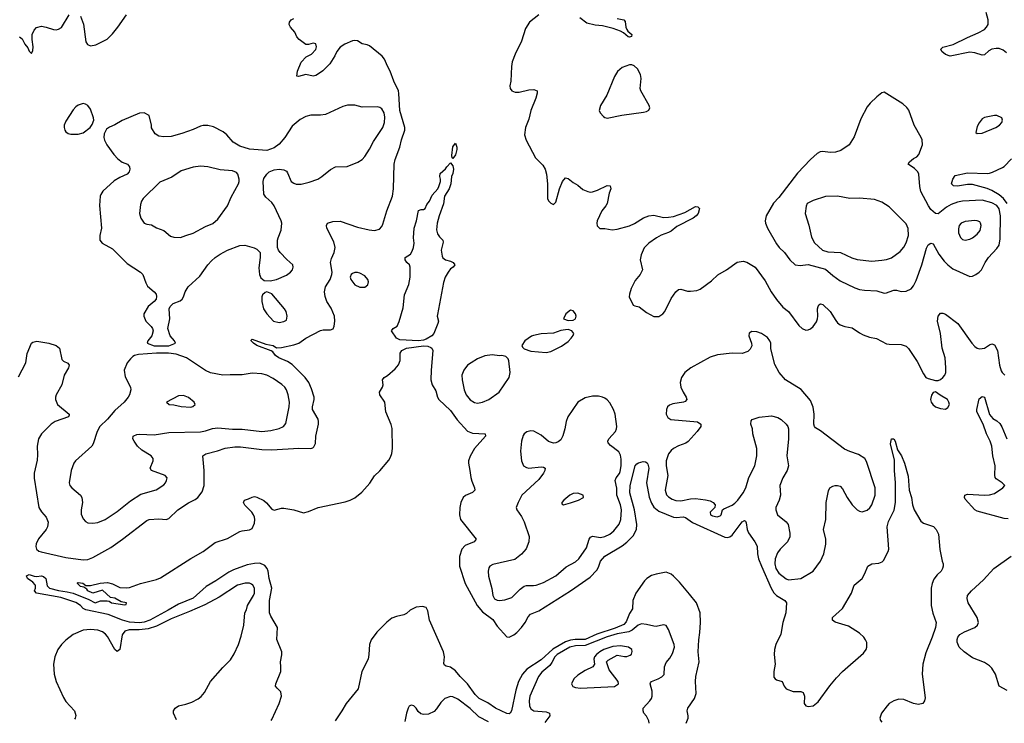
# Model space of a CAD drawing. Header units: inches. Extents: x 1473912 to 1647258, y 640388 to 773423.
# Tile 381 of 420: x 1621193 to 1629231, y 640388 to 646130. Entities that reach past the tile are written whole.
import ezdxf

# ---------------------------------------------------------------- set-up
doc = ezdxf.new("R2010")
doc.units = ezdxf.units.IN
doc.header["$MEASUREMENT"] = 0
doc.layers.add('B6624', color=7, linetype='Continuous')

msp = doc.modelspace()

# ---------------------------------------------------------------- linework, layer by layer
at = {"layer": 'B6624', "color": 5}
for points, elevation in [([(1621191.3, 645990), (1621214.4, 645974.4), (1621234.8, 645930), (1621259.8, 645899.8), (1621270, 645874), (1621290, 645854), (1621300.4, 645879.6), (1621304, 645910), (1621295.1, 645970), (1621296, 646010), (1621310, 646044.7), (1621330, 646066), (1621370, 646077.3), (1621409.4, 646070.6), (1621470, 646050.5), (1621490, 646048.2), (1621510, 646053.4), (1621533, 646067), (1621597.2, 646170)], 660), ([(1621690, 646158), (1621714, 646094), (1621733, 645950), (1621747.5, 645927.5), (1621770, 645918), (1621813.8, 645926.2), (1621907.3, 645972.7), (1621950, 646014), (1621994.5, 646070), (1622064.5, 646170)], 660), ([(1625430.2, 646169.8), (1625353.6, 646110), (1625321.3, 646058.7), (1625290, 645956), (1625238.3, 645850), (1625214.2, 645785.8), (1625207.2, 645747.2), (1625203.1, 645630), (1625193, 645590), (1625196.3, 645570), (1625210.4, 645550.4), (1625238, 645538), (1625270, 645538), (1625350, 645558.9), (1625390, 645559.6), (1625416.3, 645550), (1625417.1, 645530), (1625406.4, 645490), (1625366, 645390), (1625350, 645319), (1625321.1, 645250), (1625313.4, 645190), (1625327.9, 645147.9), (1625403.1, 645003.1), (1625463, 644943), (1625482, 644910), (1625493, 644870), (1625500.4, 644790), (1625502.8, 644670), (1625510, 644652), (1625530, 644632), (1625550, 644622), (1625570, 644642), (1625600.9, 644750), (1625623.7, 644810), (1625650, 644838.8), (1625670, 644834), (1625710, 644800.5), (1625750, 644779.3), (1625790, 644744), (1625830, 644727.3), (1625850, 644724), (1625870, 644726.8), (1625910, 644739.1), (1625990, 644776.3), (1626013.7, 644773.7), (1626019.1, 644750), (1626006.4, 644713.6), (1625988, 644630), (1625977.3, 644610), (1625944.9, 644570), (1625907.3, 644490), (1625904, 644470), (1625907.3, 644447.3), (1625930, 644426), (1625970, 644426.8), (1626030, 644416.3), (1626070, 644422), (1626170, 644448), (1626212.7, 644467.3), (1626285.8, 644514.2), (1626330, 644530.6), (1626370, 644534), (1626450, 644517.3), (1626490, 644519.1), (1626530, 644525.5), (1626622.7, 644557.3), (1626710, 644606), (1626730, 644602), (1626742, 644590), (1626731.3, 644550), (1626716, 644530), (1626691, 644510), (1626557.1, 644442.9), (1626510, 644404.7), (1626490, 644394), (1626428.3, 644371.7), (1626390.5, 644350), (1626330, 644307.6), (1626291.6, 644268.4), (1626265.5, 644210), (1626259.1, 644170), (1626277.3, 644090), (1626257.3, 644050), (1626218, 644002), (1626184.8, 643935.2), (1626170.4, 643890.4), (1626168.9, 643868.9), (1626201.4, 643801.4), (1626214.4, 643794.4), (1626250, 643787.3), (1626310, 643742), (1626368.6, 643708.6), (1626410, 643708.5), (1626442.7, 643730), (1626459.5, 643750), (1626510, 643854.8), (1626549.4, 643910), (1626570, 643927.7), (1626590.3, 643930.3), (1626644.5, 643915.5), (1626670, 643914.4), (1626720.1, 643919.9), (1626748.7, 643930), (1626841.3, 643998.7), (1626892.9, 644047.1), (1626964, 644090), (1627049.4, 644150.6), (1627099.8, 644159.8), (1627130, 644151), (1627196.3, 644110), (1627278.7, 643998.7), (1627328, 643910), (1627370, 643846), (1627423.8, 643783.8), (1627470, 643747.7), (1627553.9, 643633.9), (1627580.7, 643610), (1627610, 643597.6), (1627630, 643598.4), (1627650, 643606.4), (1627670, 643625.5), (1627696.4, 643663.6), (1627706.4, 643690), (1627709.8, 643710), (1627706.9, 643770), (1627711.5, 643788.5), (1627718, 643802), (1627729.5, 643810.5), (1627750, 643805.5), (1627810, 643748.4), (1627854.8, 643674.8), (1627870, 643655.5), (1627890, 643640.5), (1627930, 643625.5), (1627990, 643616.4), (1628050, 643574.6), (1628079.4, 643559.4), (1628130, 643538), (1628187.2, 643527.2), (1628270, 643486), (1628290, 643481.6), (1628390, 643480.5), (1628430, 643464.9), (1628450, 643446.8), (1628519.9, 643339.9), (1628570, 643241), (1628590, 643211), (1628610, 643200.7), (1628670, 643186), (1628690, 643186.8), (1628710, 643194.8), (1628730, 643210.7), (1628746.6, 643230), (1628753, 643250), (1628754, 643290), (1628746.9, 643370), (1628723.5, 643450), (1628708.7, 643570), (1628686.6, 643670), (1628689.8, 643710.2), (1628710, 643734.9), (1628730, 643734), (1628750, 643726), (1628850.2, 643650.2), (1628966.7, 643490), (1628990, 643463.6), (1629010, 643449.1), (1629030, 643443.2), (1629070, 643448.9), (1629110, 643477.6), (1629130, 643484.9), (1629150, 643475.8), (1629176.2, 643430), (1629191.6, 643311.6), (1629205.3, 643265.3), (1629213.4, 643250), (1629236, 643230)], 640), ([(1629250, 645859.1), (1629221.7, 645881.7), (1629190, 645895.2), (1629163.3, 645896.7), (1629129.5, 645890.5), (1629104.1, 645875.9), (1629070, 645843), (1629050, 645839.7), (1628990, 645861.2), (1628950, 645864.8), (1628790, 645833.6), (1628750, 645846), (1628721.2, 645870), (1628712.7, 645890), (1628730, 645907.3), (1628812.5, 645927.5), (1628930, 645986), (1629017.8, 646022.2), (1629068.3, 646051.7), (1629086.8, 646070), (1629098.3, 646090), (1629100.2, 646130), (1629083, 646190)], 640), ([(1621184.2, 643215.8), (1621242.9, 643330), (1621253.8, 643406.2), (1621289.4, 643490), (1621300.5, 643499.5), (1621333, 643507), (1621430, 643490.9), (1621490.4, 643470), (1621518.4, 643450), (1621538.4, 643358.4), (1621550, 643342.8), (1621586.8, 643326.8), (1621596, 643310), (1621590.8, 643290), (1621557.3, 643230), (1621537.3, 643150), (1621490.7, 643070), (1621484, 643050), (1621484, 643030), (1621501, 642990), (1621597.3, 642910), (1621596.8, 642903.2), (1621591.3, 642890), (1621482.8, 642850), (1621450.7, 642830), (1621370.7, 642750), (1621346, 642710), (1621334.9, 642650), (1621338.9, 642578.9), (1621336, 642536), (1621311.2, 642430), (1621310.2, 642389.8), (1621350.3, 642150.3), (1621370, 642114.8), (1621410.5, 642070), (1621426, 642030), (1621419.5, 641990), (1621410.3, 641970), (1621346.6, 641893.4), (1621327.5, 641852.5), (1621324.4, 641830), (1621330, 641808.5), (1621350, 641793.1), (1621367.7, 641787.7), (1621570, 641742.3), (1621710, 641722.6), (1621750, 641725), (1621790, 641740.2), (1621936.7, 641823.3), (1622031.2, 641890), (1622230, 642044.2), (1622250, 642050.3), (1622330, 642057.3), (1622390, 642050.4), (1622410, 642058.4), (1622483, 642130), (1622570, 642188), (1622625.1, 642214.9), (1622648.2, 642231.8), (1622682.5, 642277.5), (1622700.3, 642330), (1622699.2, 642450), (1622689.2, 642570), (1622711.6, 642588.4), (1622807.9, 642612.1), (1622870, 642632.9), (1622950, 642644.4), (1622995.2, 642644.8), (1623170, 642623.5), (1623250, 642620.2), (1623472.6, 642632.6), (1623569.4, 642630.6), (1623585.2, 642634.8), (1623595.5, 642644.5), (1623607.5, 642672.5), (1623611.4, 642731.4), (1623631.6, 642830), (1623631.6, 642850), (1623629.5, 642870), (1623584.2, 642950), (1623582.6, 642970), (1623598.3, 643030), (1623595.8, 643050), (1623576.3, 643116.3), (1623554.3, 643170), (1623523.5, 643210), (1623417, 643317), (1623380, 643340), (1623309.7, 643370), (1623281.6, 643390), (1623258.9, 643418.9), (1623246.7, 643426.7), (1623129.2, 643470), (1623101.2, 643490), (1623084, 643510), (1623084, 643516), (1623090, 643522), (1623202.2, 643482.2), (1623262.8, 643470), (1623290, 643452.7), (1623330, 643455.8), (1623430, 643475.6), (1623470.6, 643489.4), (1623530, 643530.3), (1623650, 643594), (1623670, 643598.4), (1623730, 643599.1), (1623751.8, 643608.2), (1623760.9, 643630), (1623766.3, 643670), (1623761.7, 643710), (1623734.8, 643774.8), (1623701.3, 643830), (1623687.3, 643870), (1623680.9, 643910), (1623689.4, 643950), (1623726.6, 644010), (1623740.9, 644050), (1623742.7, 644070), (1623729.4, 644150), (1623737.5, 644182.5), (1623761.2, 644230), (1623769.3, 644270), (1623756.6, 644316.6), (1623700.9, 644430), (1623697.2, 644450), (1623705.2, 644470), (1623750, 644484.4), (1623810, 644484.9), (1623950, 644436.1), (1624045.8, 644414.2), (1624090, 644408.8), (1624130, 644419.5), (1624150, 644443), (1624158.3, 644461.7), (1624189.8, 644570), (1624236.1, 644690), (1624245.3, 644750), (1624249.8, 644950.2), (1624259.3, 644990), (1624297.6, 645090), (1624310.9, 645149.1), (1624337, 645230), (1624336.2, 645250), (1624296.2, 645390), (1624289.2, 645529.2), (1624284.1, 645550), (1624246.8, 645630), (1624218.7, 645710), (1624195.3, 645750), (1624170, 645807.8), (1624152.6, 645832.6), (1624050, 645916), (1624030, 645926), (1623990, 645932.8), (1623950, 645956.9), (1623930, 645961.1), (1623910, 645957.4), (1623847.3, 645930), (1623810, 645905.6), (1623781.7, 645870), (1623765.4, 645834.6), (1623723.8, 645770), (1623666.4, 645713.6), (1623632.7, 645687.3), (1623610, 645674.7), (1623590, 645669.7), (1623530, 645684.4), (1623470, 645666.3), (1623455.3, 645670), (1623461.6, 645710), (1623490, 645784.7), (1623532.7, 645827.3), (1623575.3, 645850), (1623610, 645886), (1623616, 645910), (1623610, 645933.2), (1623590, 645939), (1623551.1, 645928.9), (1623530, 645928.7), (1623475.3, 645970), (1623455.3, 645990), (1623439, 646030), (1623404, 646070), (1623394, 646090), (1623395.3, 646110), (1623408, 646130), (1623430, 646141)], 640), ([(1626070, 646140.5), (1626124.7, 646130), (1626135.2, 646115.2), (1626142.4, 646070), (1626150.5, 646050), (1626158, 646038), (1626190.6, 646010), (1626187.1, 645992.9), (1626172.4, 645987.6), (1626161.2, 645990), (1626123.3, 646023.3), (1626097.4, 646037.4), (1626037.8, 646057.8), (1625950, 646079.1), (1625890, 646085.1), (1625823.3, 646103.3), (1625765.2, 646145.2)], 640), ([(1629254.9, 644630), (1629223.8, 644670), (1629190, 644699.7), (1629130, 644736.6), (1629090, 644752.6), (1628970, 644784.9), (1628930, 644784.5), (1628850, 644770.8), (1628815.3, 644775.3), (1628800.4, 644790), (1628810, 644828), (1628830, 644858.9), (1628930, 644879.7), (1629090, 644873.8), (1629110, 644876.6), (1629135.3, 644884.7), (1629215.3, 644924.7), (1629230, 644933.6), (1629290, 644994.9)], 640), ([(1623245.1, 640411.1), (1623250, 640418), (1623311.8, 640550), (1623329.3, 640610), (1623325.2, 640645.2), (1623293.6, 640673.6), (1623282, 640690), (1623284, 640710), (1623323.7, 640810), (1623326, 640850), (1623321.2, 640890), (1623332.1, 640947.9), (1623332, 640970), (1623292.1, 641072.1), (1623297.1, 641170), (1623242.8, 641262.8), (1623232.8, 641290), (1623231.9, 641390), (1623251.3, 641490), (1623230.7, 641570), (1623220.8, 641630), (1623212.1, 641652.1), (1623195, 641675), (1623153.6, 641693.6), (1623110, 641692.7), (1623050, 641681.4), (1622938.7, 641641.3), (1622899.4, 641620.6), (1622795.5, 641550), (1622716.4, 641503.6), (1622610, 641408.2), (1622490, 641360.2), (1622406.2, 641310), (1622254.5, 641230), (1622210, 641214.3), (1622170, 641208.5), (1622090, 641213.2), (1622032.8, 641230), (1621915.9, 641275.9), (1621733, 641313), (1621710, 641326), (1621689, 641350), (1621650, 641374), (1621530, 641414.7), (1621329.2, 641450), (1621314.5, 641470), (1621321.6, 641490), (1621322.4, 641510), (1621318, 641518), (1621299.2, 641539.2), (1621257, 641570), (1621248.2, 641591.8), (1621270, 641603), (1621312.1, 641587.9), (1621330, 641585.5), (1621370, 641590.8), (1621387.3, 641587.3), (1621406, 641570), (1621417.3, 641510), (1621436, 641490), (1621510, 641470.4), (1621581.7, 641461.7), (1621630.3, 641450.3), (1621758.3, 641398.3), (1621810, 641370.8), (1621853.8, 641386.2), (1621907.9, 641387.9), (1621923.5, 641383.5), (1621942, 641370), (1622050, 641354), (1622062, 641358), (1622066, 641370), (1622020.4, 641380.4), (1621970, 641408.7), (1621934.6, 641414.6), (1621870, 641474), (1621790, 641449.2), (1621748.7, 641470), (1621742, 641482), (1621718, 641498), (1621690, 641505.2), (1621665.2, 641530), (1621666, 641534), (1621670, 641538), (1621709.5, 641530.5), (1621733.7, 641513.7), (1621770, 641512.7), (1621850.3, 641530.3), (1621910, 641536.5), (1621950, 641525.5), (1622010, 641496.3), (1622066.8, 641493.2), (1622090, 641496.3), (1622178, 641530), (1622310, 641560.3), (1622343.8, 641576.2), (1622590, 641734), (1622689.8, 641790.2), (1622790, 641863), (1622890, 641896), (1622990, 641952.4), (1623010, 641959.3), (1623070, 641967.7), (1623090, 641978.8), (1623110, 642022), (1623113.3, 642050), (1623109.6, 642070), (1623102, 642090), (1623087, 642110), (1623030, 642169.4), (1623019.3, 642190), (1623028, 642210), (1623060.9, 642219.1), (1623090, 642234.8), (1623110, 642238.8), (1623130, 642234), (1623185.8, 642205.8), (1623208, 642188), (1623250, 642136), (1623270, 642126.8), (1623330, 642142.8), (1623350, 642142.8), (1623430, 642130.6), (1623510, 642104.4), (1623550, 642115.5), (1623629.6, 642150.4), (1623850, 642196.3), (1623890, 642207.7), (1623930, 642227.7), (1623986.3, 642273.7), (1624051.3, 642348.7), (1624090, 642407.3), (1624132.2, 642447.8), (1624205.3, 642534.7), (1624220.8, 642559.2), (1624232.2, 642590), (1624236.8, 642630), (1624233.6, 642793.6), (1624225.6, 642825.6), (1624181.2, 642930), (1624174, 643010), (1624133.2, 643070), (1624129.2, 643090), (1624155.3, 643130), (1624159, 643150), (1624154, 643190), (1624169, 643210), (1624194.7, 643225.3), (1624258.4, 643281.6), (1624285.8, 643314.2), (1624299.7, 643350), (1624299.1, 643410), (1624311.3, 643430), (1624350, 643448.4), (1624489.5, 643469.5), (1624524.9, 643464.9), (1624550, 643455.6), (1624557.3, 643450), (1624565, 643430), (1624551.3, 643270), (1624549.1, 643190), (1624560.3, 643150), (1624590, 643100.7), (1624602.8, 643050), (1624614.3, 643030), (1624710, 642939.7), (1624765.3, 642865.3), (1624850, 642773.4), (1624890, 642756.5), (1624992, 642750), (1624996, 642730), (1624905.5, 642630), (1624871.4, 642568.6), (1624857, 642530), (1624856, 642510), (1624869, 642450), (1624874.9, 642394.9), (1624883.2, 642363.2), (1624906, 642310), (1624907.7, 642290), (1624888.6, 642271.4), (1624831.7, 642248.3), (1624812.7, 642230), (1624795.3, 642190), (1624785.3, 642150), (1624782.6, 642090), (1624790.4, 642050.4), (1624920.7, 641890), (1624902.8, 641870), (1624830, 641838.5), (1624801.8, 641810), (1624783.8, 641750), (1624782.5, 641670), (1624830.1, 641530), (1624928.5, 641350), (1624970, 641297.8), (1625054.8, 641234.8), (1625090, 641179.8), (1625170, 641092.2), (1625190, 641090.2), (1625227.2, 641110), (1625252.7, 641130), (1625290, 641170.2), (1625318.5, 641210), (1625343.1, 641256.9), (1625362.6, 641277.4), (1625430, 641305), (1625689.9, 641470.1), (1625850, 641581.7), (1625903.2, 641636.8), (1625917.7, 641662.3), (1625935.3, 641710), (1625968.8, 641751.2), (1626110, 641835.1), (1626150, 641866.7), (1626200.8, 641919.2), (1626227.7, 641970), (1626230.3, 642010), (1626211.8, 642130), (1626173.7, 642270), (1626177.5, 642330), (1626217, 642490), (1626230, 642505.5), (1626245.7, 642514.3), (1626283.6, 642523.6), (1626302.3, 642522.3), (1626314.6, 642514.6), (1626321.6, 642501.6), (1626328.6, 642470), (1626309.6, 642350), (1626332.6, 642232.6), (1626350, 642184), (1626370, 642151.3), (1626410, 642118.7), (1626530, 642070.6), (1626552.4, 642067.6), (1626610, 642073.3), (1626627.8, 642067.8), (1626686.3, 642026.3), (1626950, 641908.1), (1626970, 641905.3), (1626990, 641909.5), (1627010, 641922.2), (1627090, 642031.5), (1627110, 642043), (1627117.4, 642037.4), (1627124.4, 642024.4), (1627131.9, 641970), (1627142, 641942), (1627195.3, 641870), (1627212.4, 641832.4), (1627216.5, 641770), (1627225.2, 641730), (1627247.5, 641670), (1627327.6, 641490), (1627350, 641453.8), (1627370, 641431.8), (1627438.3, 641390), (1627453.4, 641370), (1627447, 641290), (1627423.6, 641210), (1627405.8, 641114.2), (1627365.4, 641030), (1627355.1, 640990), (1627352.6, 640950), (1627359.7, 640870), (1627348.7, 640810), (1627350, 640765.5), (1627358.9, 640750), (1627370, 640741.8), (1627416.4, 640730), (1627433.1, 640690), (1627450.2, 640670.2), (1627508.2, 640648.2), (1627570, 640648.7), (1627590, 640639.1), (1627598.9, 640610), (1627597.1, 640550), (1627610, 640530.7), (1627630, 640523.8), (1627670, 640530.5), (1627710, 640563), (1627806.2, 640693.8), (1627860.4, 640759.6), (1627910, 640810.3), (1628080.2, 640959.8), (1628103.1, 640990), (1628109.7, 641010), (1628108.3, 641048.3), (1628098.7, 641070), (1628085.1, 641090), (1628050, 641123.6), (1627960.1, 641180.1), (1627850, 641214), (1627829, 641230), (1627829, 641250), (1627910, 641326), (1627982.7, 641450), (1628005.4, 641514.6), (1628069.2, 641570), (1628092.7, 641610), (1628117.2, 641670), (1628149.6, 641690.4), (1628206, 641694), (1628233.6, 641706.4), (1628243.3, 641716.7), (1628282, 641790), (1628287.3, 641810), (1628273.2, 641990), (1628286, 642034), (1628333, 642127), (1628342.9, 642190), (1628343.7, 642350), (1628334, 642450), (1628334.7, 642534.7), (1628302.6, 642670), (1628310, 642710.8), (1628330, 642710.5), (1628340.4, 642690), (1628358.9, 642618.9), (1628392, 642570), (1628417, 642510), (1628445.3, 642405.3), (1628454.4, 642290), (1628473.4, 642230), (1628481.7, 642170), (1628494.3, 642130), (1628550, 642037.1), (1628570, 642022.4), (1628652.7, 641992.7), (1628674, 641970), (1628692.3, 641932.3), (1628705.5, 641805.5), (1628722.8, 641710), (1628731, 641690), (1628731, 641670), (1628726.8, 641650), (1628714.8, 641630), (1628681.7, 641598.3), (1628656.5, 641563.5), (1628643.1, 641530), (1628634.3, 641490), (1628633.4, 641350), (1628646.4, 641286.4), (1628675.5, 641210), (1628670.4, 641169.6), (1628643.1, 641090), (1628590, 640963.7), (1628564.6, 640870), (1628560.2, 640790), (1628584.4, 640595.6), (1628580.5, 640570), (1628566, 640550), (1628530, 640542), (1628490, 640548.2), (1628410, 640582.6), (1628370, 640584.7), (1628329, 640571), (1628291.9, 640548.1), (1628273.4, 640530), (1628228.2, 640470), (1628213.4, 640430), (1628219.1, 640410), (1628231.7, 640396.2)], 620), ([(1629263, 642057), (1629230, 642058.4), (1629010, 642118), (1628989.3, 642130), (1628910, 642218), (1628906, 642230), (1628909.3, 642250), (1628930, 642257.3), (1629070.3, 642250.3), (1629110, 642253.4), (1629150, 642264.2), (1629219, 642310), (1629234, 642330), (1629214, 642350), (1629163.6, 642383.6), (1629155.1, 642395.1), (1629152.3, 642412.3), (1629156.3, 642490), (1629137.6, 642570), (1629129.2, 642650), (1629115.2, 642690), (1629085, 642750), (1629059.3, 642830), (1629007.4, 642930), (1629005.7, 642950), (1629024.5, 643035.5), (1629050, 643056), (1629070, 643050.8), (1629109.1, 642909.1), (1629135.9, 642875.9), (1629170, 642856.5), (1629194.4, 642834.4), (1629210, 642808.5), (1629250.2, 642710)], 620), ([(1629255.3, 640655.3), (1629189.7, 640690), (1629157.8, 640790), (1629130, 640837.7), (1629110, 640856.8), (1629070, 640882.7), (1628970, 640922.6), (1628904.2, 640970), (1628863, 641010), (1628846.6, 641050), (1628846.9, 641073.1), (1628851.8, 641090), (1628868.6, 641111.4), (1628906.3, 641133.7), (1628989.8, 641170.2), (1629010.8, 641189.2), (1629018.9, 641210), (1629009.7, 641250), (1628935.6, 641370), (1628927.7, 641407.7), (1628931.6, 641430), (1628962.4, 641470), (1629060.6, 641559.4), (1629146, 641650), (1629288, 641752)], 620), ([(1626632.9, 640387.8), (1626649.8, 640430), (1626651.2, 640450), (1626641.6, 640490), (1626647.8, 640510), (1626702.4, 640590), (1626715.9, 640630), (1626710.4, 640730), (1626713.5, 640770), (1626738.5, 640890), (1626732.5, 640970), (1626736.2, 641070), (1626745.6, 641130), (1626750.9, 641210), (1626747.4, 641290), (1626717.4, 641370), (1626662.2, 641442.2), (1626580, 641540), (1626531.1, 641590), (1626510, 641606.2), (1626470, 641620.4), (1626390, 641606.2), (1626350, 641594.3), (1626312.3, 641570), (1626294.4, 641550), (1626221.8, 641450), (1626199, 641390), (1626196.7, 641323.3), (1626170, 641285.3), (1626144, 641216), (1626124.6, 641195.4), (1626054.5, 641165.5), (1625903.8, 641116.2), (1625810, 641071.1), (1625727.4, 641072.6), (1625690, 641066.2), (1625648.6, 641051.4), (1625546.3, 640993.7), (1625450, 640905.4), (1625334, 640830), (1625298.5, 640790), (1625264.6, 640730), (1625242.2, 640657.8), (1625207.8, 640490), (1625197.6, 640470), (1625190, 640465.1), (1625170, 640467), (1625077.4, 640510), (1625014.6, 640554.6), (1624943.1, 640590), (1624910, 640622), (1624848.7, 640708.7), (1624787.5, 640770), (1624750, 640816.4), (1624710, 640846.6), (1624673.4, 640853.4), (1624661.1, 640861.1), (1624655.9, 640875.9), (1624660.3, 640930), (1624651.7, 640970), (1624539.3, 641230), (1624524.4, 641304.4), (1624510, 641333.3), (1624482, 641342), (1624430, 641334.6), (1624380.4, 641310), (1624350, 641283.6), (1624327.9, 641272.1), (1624270, 641259.1), (1624230, 641244.7), (1624190, 641214.1), (1624108.9, 641131.1), (1624061.8, 641070), (1624047.7, 641030), (1624044.3, 640950), (1624037.8, 640910), (1623986.5, 640810), (1623956.3, 640670), (1623857.4, 640550), (1623823.1, 640490), (1623767.7, 640407.5)], 620), ([(1622473.6, 640416.4), (1622449.6, 640470), (1622449.5, 640490), (1622460.9, 640510), (1622490, 640531.7), (1622550, 640544.6), (1622598.5, 640561.5), (1622650, 640586.5), (1622674.5, 640605.5), (1622700.7, 640639.3), (1622750, 640728.2), (1622850, 640843.7), (1622913, 640907), (1622944.5, 640955.5), (1622980.3, 641030), (1623002, 641098), (1623021.5, 641190), (1623029.7, 641290.3), (1623044.8, 641315.2), (1623052.3, 641350), (1623102.6, 641430), (1623109.7, 641450), (1623109.7, 641490), (1623095, 641515), (1623084.4, 641524.4), (1623070, 641531.2), (1623032.7, 641532.7), (1622970, 641514.7), (1622822.1, 641417.9), (1622704.4, 641355.6), (1622580.3, 641299.7), (1622430, 641239.9), (1622310, 641179.4), (1622240.9, 641159.1), (1622168.7, 641151.3), (1622086.8, 641150), (1622050, 641139.1), (1622029, 641110), (1622010.9, 640989.1), (1621990, 640974.3), (1621970, 640989.7), (1621910, 641095.1), (1621894.5, 641114.5), (1621870, 641133.8), (1621830, 641147.9), (1621770, 641154.6), (1621710, 641148), (1621630, 641113.5), (1621570, 641066.8), (1621533.2, 641030), (1621504.1, 640990), (1621479.8, 640930), (1621468.8, 640870), (1621475, 640790), (1621490, 640728.7), (1621550, 640597.6), (1621570, 640566.4), (1621639.1, 640490), (1621650.5, 640450.5), (1621646, 640430), (1621641.5, 640422.2)], 640), ([(1626332.5, 640389.8), (1626330, 640409), (1626310, 640446), (1626289.3, 640470), (1626282.7, 640490), (1626283.7, 640510), (1626336, 640570), (1626349.8, 640590), (1626356.5, 640610), (1626356, 640650), (1626339.1, 640710), (1626341.8, 640718.2), (1626349.8, 640730.2), (1626405.2, 640750), (1626434.3, 640765.7), (1626454.2, 640785.8), (1626456.2, 640850), (1626470, 640882.8), (1626499.8, 640920.2), (1626522.2, 640957.8), (1626537.2, 641010), (1626535.6, 641030), (1626490, 641152.7), (1626470, 641187), (1626450, 641191.5), (1626390, 641178.9), (1626370, 641179.8), (1626310, 641194.9), (1626270, 641198.5), (1626240.9, 641190), (1626192.6, 641147.4), (1626165.5, 641134.5), (1626070, 641117), (1625990, 641094.4), (1625810, 641023.2), (1625730, 641020.1), (1625684.7, 641010), (1625581.9, 640950), (1625562.6, 640930), (1625537.1, 640882.9), (1625519.6, 640860.4), (1625455.3, 640804.7), (1625429.2, 640770), (1625358.8, 640610), (1625352, 640570), (1625353.6, 640530), (1625365.2, 640505.2), (1625390, 640490.3), (1625490, 640480.3), (1625517.3, 640470), (1625520.4, 640450), (1625480.6, 640395.7)], 640), ([(1625019.4, 640398.9), (1624941.8, 640441.8), (1624870, 640508.8), (1624770, 640584.7), (1624730, 640603.5), (1624710, 640606), (1624663.7, 640590), (1624630, 640556.9), (1624594.8, 640505.2), (1624575.3, 640484.7), (1624530, 640462.2), (1624490, 640459.2), (1624466.4, 640466.4), (1624445.4, 640485.4), (1624430, 640512.3), (1624410, 640529.3), (1624390, 640536), (1624373.2, 640526.8), (1624363, 640510), (1624350.4, 640469.6), (1624336.5, 640403.6)], 640)]:
    msp.add_lwpolyline(points, dxfattribs=dict(at, elevation=elevation))
for points, elevation in [([(1626170, 645763), (1626110, 645741.6), (1626073, 645707), (1626050, 645666), (1625985.7, 645514.3), (1625934.8, 645430), (1625924.7, 645390), (1625931.1, 645371.1), (1625959.6, 645339.6), (1625971.1, 645331.1), (1625990, 645326.8), (1626108.3, 645351.7), (1626284.8, 645375.2), (1626310, 645380.7), (1626330, 645392), (1626337.2, 645410), (1626332.3, 645430), (1626262.9, 645550), (1626258.7, 645570), (1626267.1, 645650), (1626261.8, 645681.8), (1626236.3, 645730), (1626210, 645754), (1626190, 645762)], 660), ([(1628250, 645539), (1628230, 645533.2), (1628190, 645500.9), (1628135.5, 645450), (1628110, 645418), (1628058.3, 645321.7), (1628006.2, 645173.8), (1627964, 645110), (1627895.9, 645064.1), (1627852, 645050), (1627810, 645046.6), (1627750, 645054.7), (1627727.8, 645052.2), (1627702.7, 645037.3), (1627650, 644989.7), (1627542.9, 644877.1), (1627390, 644680.2), (1627347, 644633), (1627286.7, 644530), (1627279.2, 644490), (1627282.4, 644470), (1627298.5, 644430), (1627370, 644300.4), (1627391.9, 644271.9), (1627435.3, 644230), (1627480.3, 644170), (1627524.4, 644130), (1627563.6, 644123.6), (1627630, 644133.4), (1627770, 644094.3), (1627830, 644042.2), (1627890, 643998.6), (1628010, 643942.8), (1628049.2, 643929.2), (1628090, 643922.3), (1628190, 643917.4), (1628250, 643899.5), (1628270, 643900.4), (1628290, 643908.4), (1628330, 643922), (1628350, 643923.1), (1628390, 643912.4), (1628430, 643914), (1628470, 643934.9), (1628490, 643959.3), (1628510, 644002), (1628557.1, 644130), (1628594.3, 644265.7), (1628610, 644293.4), (1628630, 644307.7), (1628650, 644300.7), (1628697.6, 644217.6), (1628740, 644160), (1628770, 644128.5), (1628810, 644097.6), (1628950, 644034.9), (1628970, 644036.4), (1628998, 644050), (1629026.6, 644070), (1629045.1, 644090), (1629074.3, 644150), (1629101, 644190), (1629170, 644261.8), (1629187.5, 644290), (1629196.9, 644343.1), (1629199.7, 644530), (1629190, 644586.6), (1629170, 644614.4), (1629130, 644636.5), (1629050, 644658.4), (1628890, 644648.5), (1628850, 644641.3), (1628798, 644622), (1628758.7, 644601.3), (1628690, 644545.6), (1628670, 644547.6), (1628630, 644582.4), (1628610.7, 644610.7), (1628548.9, 644728.9), (1628540.4, 644770), (1628534.2, 644870), (1628526, 644890), (1628497.3, 644917.3), (1628447, 644950), (1628456.2, 644970), (1628490, 644996.4), (1628516, 645010), (1628534, 645030), (1628561.8, 645110), (1628559.8, 645150), (1628552.9, 645170), (1628495.3, 645270), (1628450.7, 645390.7), (1628434.9, 645414.9), (1628403.3, 645443.3)], 660), ([(1621710, 645445.2), (1621670, 645432.3), (1621650, 645418), (1621630, 645395.1), (1621570, 645302.7), (1621557, 645270), (1621555.8, 645250), (1621560.4, 645230), (1621570, 645216.3), (1621590, 645202.4), (1621610, 645196.4), (1621670, 645196.3), (1621710, 645207.3), (1621769.5, 645250.5), (1621786, 645274), (1621797.2, 645310), (1621796, 645330), (1621770, 645399), (1621749.5, 645429.5), (1621730, 645441.2)], 660), ([(1623870, 645433.3), (1623830, 645421.7), (1623690, 645357.8), (1623650, 645351.8), (1623570, 645350.8), (1623530, 645341.1), (1623483.7, 645316.3), (1623417.6, 645262.4), (1623358.3, 645170), (1623310, 645115.4), (1623270, 645085.1), (1623210, 645064), (1623070, 645072.8), (1622990, 645098.9), (1622935.1, 645130), (1622883.7, 645190), (1622854.9, 645214.9), (1622775.8, 645255.8), (1622730, 645266.6), (1622692, 645268), (1622670, 645262.4), (1622610, 645235.6), (1622517.2, 645202.8), (1622430, 645178.4), (1622370, 645174.5), (1622330, 645179.5), (1622298, 645198), (1622270, 645248), (1622269, 645270), (1622248.9, 645348.9), (1622210, 645369), (1622170, 645368.7), (1622030, 645307), (1621970, 645272.3), (1621925.8, 645254.2), (1621902.5, 645237.5), (1621882, 645198), (1621880.7, 645170), (1621886.2, 645146.2), (1621904, 645110), (1621960.7, 645030), (1621994.2, 644994.2), (1622028.8, 644968.8), (1622074, 644950), (1622090.5, 644930), (1622093, 644910), (1622087.7, 644890), (1622070.7, 644870), (1622010, 644843.6), (1621963.8, 644816.2), (1621870.6, 644730), (1621855.6, 644704.4), (1621850.4, 644689.6), (1621845.1, 644614.9), (1621860.3, 644430), (1621848.5, 644368.5), (1621848.4, 644330), (1621867.5, 644307.5), (1621950, 644261.6), (1622070, 644141.3), (1622178.8, 644070), (1622197.3, 644050), (1622222.3, 643982.3), (1622236.7, 643956.7), (1622290.7, 643910), (1622307.3, 643890), (1622310.7, 643870), (1622307.3, 643850), (1622291, 643830), (1622242.8, 643790), (1622207.3, 643730), (1622207.7, 643710), (1622224, 643670), (1622266.6, 643626.6), (1622277.3, 643610), (1622283, 643590), (1622272.7, 643550), (1622238, 643510), (1622233.4, 643490), (1622290, 643468.2), (1622410, 643469.3), (1622463.7, 643490), (1622456.2, 643510), (1622420.7, 643550), (1622402, 643610), (1622418, 643690), (1622413.2, 643770), (1622421.2, 643790), (1622446.8, 643813.2), (1622503.2, 643836.8), (1622519, 643850), (1622531.6, 643868.4), (1622542.9, 643910), (1622567.3, 643950), (1622664, 644036), (1622730, 644130.7), (1622758, 644162), (1622789.3, 644190), (1622830, 644217.1), (1622890, 644248.4), (1622990, 644288.2), (1623030, 644290.4), (1623108.2, 644268.2), (1623130, 644257.3), (1623154.8, 644230), (1623156.8, 644216.8), (1623157.3, 644190), (1623145.2, 644105.2), (1623150.5, 644050.5), (1623162.5, 644022.5), (1623190, 644001), (1623238, 643998), (1623290, 644010.3), (1623370, 644045.5), (1623403, 644070), (1623419.1, 644090), (1623425.7, 644110), (1623422, 644130), (1623373.2, 644173.2), (1623319.6, 644230), (1623304.5, 644250), (1623298.4, 644270), (1623298.7, 644330), (1623302.4, 644350), (1623328.7, 644411.3), (1623333.3, 644470), (1623328.4, 644490), (1623270.8, 644610.8), (1623250, 644638.4), (1623201.4, 644681.4), (1623186.9, 644706.9), (1623180.6, 644810), (1623186.6, 644833.4), (1623210, 644868.9), (1623230, 644887.6), (1623270, 644906), (1623310, 644911.5), (1623350, 644904.2), (1623370, 644894.4), (1623380.5, 644880.5), (1623410.3, 644810), (1623430, 644795.3), (1623449.3, 644789.3), (1623490.7, 644789.3), (1623556.8, 644803.2), (1623626.6, 644830), (1623658.4, 644850), (1623730, 644908.4), (1623770, 644930.5), (1623867.2, 644932.8), (1623953.4, 644966.6), (1623989.2, 644990), (1624010, 645014.8), (1624050, 645074), (1624082.6, 645137.4), (1624157.4, 645250), (1624170, 645290.8), (1624174.6, 645334.6), (1624169.7, 645370), (1624150, 645402.9), (1624133.4, 645413.4), (1624110, 645419.7), (1623990, 645417.4), (1623930, 645431.8)], 660), ([(1629170, 645349.2), (1629150, 645349.2), (1629070, 645333.2), (1629050, 645322), (1629026, 645290), (1629010, 645258), (1628998, 645210), (1629010, 645201), (1629050, 645204), (1629161.2, 645250), (1629192.3, 645270), (1629210, 645292), (1629215.1, 645310), (1629209.3, 645329.3)], 660), ([(1624730, 644998), (1624724, 645004), (1624721.2, 645021.2), (1624730, 645094), (1624750, 645122), (1624761, 645090), (1624760.7, 645070), (1624750, 645028.7)], 620), ([(1624450, 643510.5), (1624297.6, 643517.6), (1624269.5, 643530), (1624229.6, 643590.4), (1624242, 643610), (1624273.2, 643630), (1624291.8, 643668.2), (1624322.3, 643777.7), (1624334.6, 643885.4), (1624369.5, 643970.5), (1624379.5, 644030), (1624380.9, 644110), (1624376, 644130), (1624352.7, 644150), (1624339.3, 644170), (1624339, 644190), (1624382.7, 644217.3), (1624398, 644242), (1624407.6, 644270), (1624412.8, 644307.2), (1624408.4, 644350), (1624412.2, 644427.8), (1624433, 644490), (1624450, 644572), (1624470, 644582), (1624490, 644581), (1624502, 644590), (1624517.2, 644622.8), (1624539, 644650), (1624560.9, 644699.1), (1624605.2, 644750), (1624616, 644770), (1624628.7, 644810), (1624628.7, 644830), (1624622, 644850), (1624624.7, 644875.3), (1624670, 644912), (1624679, 644930), (1624710, 644962), (1624730, 644938), (1624734.6, 644910), (1624730, 644875.3), (1624718.4, 644850), (1624712.8, 644790), (1624697.8, 644750), (1624660.3, 644690), (1624651.6, 644628.4), (1624616.4, 644530), (1624602, 644470), (1624595.3, 644415.3), (1624603.5, 644383.5), (1624618.8, 644358.8), (1624646, 644330), (1624650, 644314), (1624633.4, 644250), (1624640.5, 644200.5), (1624647.9, 644187.9), (1624670, 644170.7), (1624710, 644160.5), (1624731, 644150), (1624744.7, 644130), (1624732, 644110), (1624710, 644096), (1624690, 644069), (1624667.7, 644030), (1624653.7, 643986.3), (1624603.4, 643723.4), (1624601.6, 643710), (1624610.6, 643670), (1624606, 643650), (1624574.4, 643570), (1624557, 643550), (1624510, 643523.2), (1624490, 643515.7)], 620), ([(1622670, 644934.7), (1622610, 644927.1), (1622510, 644895.6), (1622436, 644844), (1622336.7, 644803.3), (1622200.5, 644670), (1622187.7, 644650), (1622178.4, 644621.6), (1622172.2, 644550), (1622181.3, 644510), (1622210, 644470.6), (1622230, 644462.4), (1622270, 644457.1), (1622310, 644430.4), (1622369, 644409), (1622425, 644365), (1622450, 644354.3), (1622506.3, 644353.7), (1622550, 644368.8), (1622610, 644389.1), (1622710, 644443.6), (1622770, 644466), (1622810, 644503), (1622889.7, 644610), (1622918.7, 644681.3), (1622978.9, 644790), (1622984.7, 644810), (1622984.2, 644830), (1622974.7, 644870), (1622963.7, 644883.7), (1622930, 644896.8), (1622830, 644904.4), (1622730, 644928.7)], 680), ([(1627868.9, 644688.9), (1627770, 644686.4), (1627670, 644654.2), (1627622, 644630), (1627612.8, 644607.2), (1627606, 644550), (1627634.8, 644454.8), (1627656.7, 644356.7), (1627682.3, 644310), (1627747.2, 644250), (1627790, 644235.5), (1627894.8, 644230), (1627986.4, 644186.4), (1628030, 644172.4), (1628150, 644159.6), (1628230, 644167.8), (1628270, 644172.9), (1628310, 644187.6), (1628380.6, 644239.4), (1628410, 644273), (1628430, 644308), (1628449.8, 644370), (1628446.7, 644426.7), (1628430, 644465.1), (1628290, 644602.4), (1628230, 644642.4), (1628170, 644664.2), (1628050, 644673), (1627970, 644671.2)], 680), ([(1628990, 644491.1), (1628910, 644482.4), (1628877.3, 644470), (1628861.6, 644450), (1628856.1, 644423.9), (1628857.6, 644390), (1628873, 644353), (1628890, 644337.1), (1628910, 644330.4), (1628950, 644338), (1628970, 644348.8), (1629010, 644379.3), (1629033.3, 644410), (1629042.4, 644450), (1629037.6, 644470), (1629030, 644480.9), (1629010, 644489.6)], 680), ([(1623950, 644066.6), (1623930, 644066), (1623910, 644059.3), (1623898.8, 644050), (1623891, 644030), (1623896, 644010), (1623930, 643966.8), (1623970, 643947.7), (1624010, 643947.3), (1624034.5, 643965.5), (1624041.2, 643990), (1624034, 644010), (1624010, 644039), (1623970, 644062.7)], 640), ([(1623211.6, 643908.4), (1623196.9, 643903.1), (1623176, 643884), (1623170.9, 643869.1), (1623170.8, 643830), (1623184, 643770), (1623210.7, 643730), (1623264, 643670), (1623310, 643659.5), (1623350, 643666.4), (1623370, 643678), (1623376.2, 643710), (1623367.6, 643750), (1623355.1, 643770), (1623250, 643892.7)], 660), ([(1625690, 643759), (1625650.5, 643729.5), (1625631.3, 643690), (1625670, 643674.4), (1625710, 643677), (1625729.5, 643690), (1625736.9, 643710), (1625730, 643729), (1625710, 643754)], 640), ([(1625670, 643601.6), (1625650, 643600.5), (1625610, 643592.6), (1625550, 643572.6), (1625450, 643566.2), (1625386.5, 643553.5), (1625370, 643547.3), (1625318, 643510), (1625291.3, 643470), (1625296.9, 643456.9), (1625310, 643444.7), (1625364.7, 643424.7), (1625490, 643414.9), (1625530, 643423), (1625615.3, 643464.7), (1625670, 643502.8), (1625696, 643530), (1625710, 643552), (1625716, 643570), (1625701.2, 643590)], 640), ([(1627170, 643586.6), (1627148.7, 643571.3), (1627146, 643550), (1627167.7, 643490), (1627170.6, 643469.4), (1627157.5, 643442.5), (1627136.7, 643423.3), (1627090, 643407), (1627010, 643409.6), (1626890, 643394), (1626830, 643375.1), (1626670.8, 643289.2), (1626623.6, 643250), (1626594.9, 643210), (1626585, 643170), (1626591.3, 643130), (1626609.3, 643089.3), (1626633.7, 643050), (1626638.4, 643030), (1626625.8, 643014.2), (1626612.4, 643007.6), (1626525, 642995), (1626496.7, 642983.3), (1626482.4, 642970), (1626474, 642950), (1626470.4, 642910), (1626483.9, 642883.9), (1626508.1, 642868.1), (1626727.4, 642847.4), (1626753.1, 642830), (1626752.6, 642810), (1626723.9, 642770), (1626650, 642687.6), (1626630, 642675), (1626570, 642653.1), (1626530.4, 642630), (1626510, 642613), (1626490, 642586.6), (1626470.3, 642530), (1626470.3, 642489.7), (1626484, 642410), (1626461.7, 642290), (1626473.5, 642253.5), (1626490, 642235.3), (1626518.3, 642218.3), (1626550, 642207), (1626590, 642204.4), (1626670, 642220.4), (1626710, 642222.5), (1626792.8, 642212.8), (1626830, 642202.2), (1626854, 642190), (1626870.5, 642170), (1626866.4, 642150), (1626830.5, 642110), (1626833.4, 642090), (1626850, 642081.1), (1626887.2, 642072.8), (1626910, 642080.5), (1626918.4, 642090), (1626929.5, 642130.5), (1626940.5, 642139.5), (1627010, 642169.1), (1627030, 642184.7), (1627054.6, 642210), (1627098.7, 642270), (1627119.9, 642310), (1627146.5, 642393.5), (1627194.8, 642490), (1627209.8, 642570), (1627209.7, 642629.7), (1627178.4, 642750), (1627175.1, 642790), (1627160.9, 642830), (1627163.7, 642856.3), (1627172.5, 642867.5), (1627230, 642887.3), (1627330, 642898), (1627383.1, 642883.1), (1627410, 642868), (1627450.6, 642830), (1627464.9, 642810), (1627470.4, 642790), (1627470.4, 642710), (1627454.4, 642570), (1627468, 642490), (1627458, 642450), (1627423.8, 642390), (1627399.1, 642330), (1627404.9, 642250), (1627393.4, 642210), (1627366, 642150), (1627365.5, 642130), (1627379.3, 642090), (1627451.3, 642031.3), (1627466.4, 642010), (1627478.8, 641938.8), (1627479.2, 641910), (1627462.2, 641870), (1627402, 641810), (1627380.6, 641779.4), (1627361.6, 641730), (1627358.1, 641690), (1627366.4, 641650), (1627390, 641612.9), (1627450, 641567.8), (1627470, 641559.6), (1627570, 641569.1), (1627670, 641630.3), (1627729.8, 641710), (1627756.5, 641770), (1627774.8, 641850), (1627773.1, 641890), (1627755.8, 641970), (1627772.6, 642050), (1627776.4, 642190), (1627795.1, 642284.9), (1627807.6, 642310), (1627830, 642323.1), (1627850, 642328.5), (1627870, 642328.5), (1627890, 642322.4), (1627910, 642302), (1627947.9, 642230), (1627990, 642171.6), (1628030, 642128.8), (1628050, 642118), (1628070, 642113.7), (1628112.6, 642127.4), (1628133.7, 642146.3), (1628149.8, 642170.2), (1628176.1, 642250), (1628176.8, 642310), (1628105.7, 642525.7), (1628091.5, 642550), (1628041.6, 642581.6), (1627970, 642605.3), (1627925.4, 642625.4), (1627730, 642775.6), (1627690, 642798), (1627681.6, 642810), (1627676.3, 642830), (1627679.1, 642910), (1627671, 642969), (1627650, 643021.3), (1627571.5, 643111.5), (1627445.2, 643190), (1627393.2, 643250), (1627356.5, 643316.5), (1627324.7, 643444.7), (1627324, 643490), (1627317.2, 643510), (1627296.9, 643536.9), (1627249.6, 643569.6), (1627210, 643582.9)], 640), ([(1622308.8, 643408.8), (1622162, 643398), (1622130, 643390.8), (1622117.2, 643382.8), (1622096.3, 643363.7), (1622070.3, 643330), (1622047.2, 643270), (1622054.9, 643214.9), (1622097.1, 643130), (1622100.4, 643110), (1622090.3, 643070), (1622079.5, 643050), (1622047.2, 643010), (1621970, 642941), (1621910.9, 642869.1), (1621848.2, 642810), (1621826.4, 642770), (1621793.4, 642670), (1621782.4, 642650), (1621648.2, 642530), (1621634.4, 642510), (1621612.7, 642450), (1621595.8, 642350), (1621602.4, 642330), (1621619.5, 642310), (1621690.2, 642250.2), (1621701.1, 642230), (1621706, 642190), (1621695.8, 642130), (1621694.9, 642094.9), (1621710, 642056), (1621730, 642034.8), (1621750, 642024.9), (1621790, 642022), (1621830, 642028), (1621890, 642052.4), (1621990, 642115.3), (1622097.3, 642202.7), (1622182.5, 642257.5), (1622308, 642292), (1622370, 642334), (1622383.7, 642350), (1622392.7, 642370), (1622396, 642390), (1622381.2, 642410), (1622269.2, 642450), (1622258, 642470), (1622282.9, 642530), (1622281.6, 642550), (1622267.3, 642570), (1622190, 642616.8), (1622154.5, 642650), (1622126.3, 642690), (1622117.6, 642710), (1622119.3, 642730), (1622125.3, 642734.7), (1622150, 642745.3), (1622170, 642747.4), (1622290, 642741.5), (1622410, 642760.2), (1622670, 642767.5), (1622710, 642774.7), (1622765.8, 642794.2), (1622810, 642799), (1622930, 642789.5), (1623010, 642788.8), (1623170, 642770.2), (1623243.7, 642776.3), (1623310, 642793), (1623347.6, 642810), (1623366, 642834), (1623394, 642970), (1623396.2, 643010), (1623385.5, 643070), (1623369.9, 643109.9), (1623356.2, 643130), (1623333.5, 643153.5), (1623262.8, 643202.8), (1623210, 643229.8), (1623170, 643239.8), (1623090, 643245.5), (1623010, 643231.9), (1622910, 643233.1), (1622850, 643228.6), (1622750, 643248.7), (1622710, 643267.6), (1622555.6, 643370), (1622470, 643399.9), (1622407.5, 643407.5)], 660), ([(1625050, 643394.7), (1624990, 643386.9), (1624930, 643361.3), (1624878, 643330), (1624850, 643309.6), (1624817.6, 643270), (1624803.7, 643230), (1624804.9, 643190), (1624820.3, 643110), (1624838.4, 643070), (1624870, 643028.2), (1624906.4, 643006.4), (1624930, 643002), (1624970, 643008.8), (1625022, 643030), (1625106.6, 643090), (1625189.7, 643210), (1625198, 643250), (1625186, 643346), (1625181.2, 643361.2), (1625162, 643382), (1625130, 643389.4), (1625110, 643387.3)], 640), ([(1622530, 643064), (1622490, 643060.5), (1622391.3, 643010), (1622414, 642990), (1622450, 642986.7), (1622510, 642973.1), (1622590, 642967.4), (1622607.6, 642972.4), (1622626, 642990), (1622617, 643010), (1622570, 643046.3)], 680), ([(1625917.3, 643057.3), (1625870, 643056.8), (1625810, 643043.1), (1625750, 643009.7), (1625669, 642890), (1625652.9, 642850), (1625644.2, 642790), (1625626.4, 642733.6), (1625610, 642702.7), (1625590, 642685.1), (1625570, 642676.2), (1625550, 642674), (1625510, 642687.8), (1625450, 642738.5), (1625390, 642773.3), (1625364.4, 642775.6), (1625332.6, 642767.4), (1625312.4, 642750), (1625303.8, 642736.2), (1625289.2, 642690), (1625280.2, 642610), (1625290.2, 642530.2), (1625305.7, 642490), (1625330, 642475.3), (1625350, 642470.2), (1625450, 642481.3), (1625470, 642478), (1625482.8, 642470), (1625480.4, 642450), (1625470.3, 642430), (1625430, 642378.3), (1625292.9, 642250), (1625261.1, 642190), (1625247.3, 642150), (1625250.5, 642130), (1625290, 642076.3), (1625312.3, 642032.3), (1625351.2, 641911.2), (1625349.2, 641870), (1625327.1, 641812.9), (1625290, 641768.2), (1625234.2, 641725.8), (1625056.4, 641683.6), (1625031, 641670), (1625023, 641657), (1625016.3, 641630), (1625021.3, 641590), (1625048.1, 641488.1), (1625056.5, 641430), (1625070, 641403.8), (1625090, 641392.2), (1625110, 641389), (1625154.2, 641394.2), (1625210, 641414.6), (1625278, 641482), (1625310, 641506.5), (1625330, 641512.6), (1625388.3, 641511.7), (1625410, 641516.5), (1625470, 641537.4), (1625570, 641590.4), (1625654.1, 641665.9), (1625730, 641706), (1625758, 641730), (1625821.3, 641818.7), (1625842.2, 641890), (1625852.7, 641907.3), (1625870, 641915.5), (1625934.4, 641905.6), (1625970, 641911.2), (1626010, 641932.3), (1626042.5, 641957.5), (1626086.6, 642013.4), (1626101.1, 642050), (1626106.6, 642130), (1626098.3, 642170), (1626068.6, 642248.6), (1626066.8, 642306.8), (1626053.5, 642370), (1626062.6, 642390), (1626090, 642427), (1626096.1, 642443.9), (1626103.9, 642490), (1626103.6, 642543.6), (1626097, 642577), (1626083, 642603), (1626014.8, 642654.8), (1625998, 642678), (1625995.1, 642690), (1626003.1, 642710), (1626056.8, 642770), (1626066.2, 642790), (1626067.6, 642810), (1626054, 642910), (1626041.6, 642950), (1626010, 643004.7), (1625990, 643028.2), (1625970, 643041.7), (1625950, 643050.9)], 640), ([(1628670, 643094), (1628650, 643089), (1628635.2, 643064.8), (1628628.5, 643030), (1628634.9, 643010), (1628648, 642990), (1628670, 642970.5), (1628710, 642956.4), (1628750, 642952.7), (1628770, 642965.5), (1628782.4, 642990), (1628778, 643010), (1628767, 643030), (1628706.3, 643066.3)], 640), ([(1625750, 642266), (1625710, 642263.7), (1625682.8, 642250), (1625636, 642210), (1625618, 642190), (1625618, 642178), (1625632, 642172), (1625690, 642186), (1625755.3, 642210), (1625795.3, 642230), (1625794, 642250)], 660), ([(1626098.6, 641021.4), (1626034.9, 641014.9), (1625960.5, 640990), (1625927.7, 640970), (1625901, 640950), (1625886, 640930), (1625881, 640910), (1625884.7, 640870), (1625871.3, 640850), (1625810, 640819.5), (1625750, 640780.9), (1625718, 640750), (1625697.3, 640710), (1625708.5, 640688.5), (1625730, 640679.3), (1625770, 640674.4), (1626050, 640688.5), (1626080.9, 640710), (1626077.6, 640730), (1626004.9, 640824.9), (1625984, 640890), (1625996, 640904), (1626070, 640943), (1626130, 640933.4), (1626150, 640934), (1626177.1, 640942.9), (1626187.5, 640952.5), (1626193.4, 640973.4), (1626189.4, 640990), (1626164, 641010)], 660)]:
    msp.add_lwpolyline(points, close=True, dxfattribs=dict(at, elevation=elevation))

doc.saveas('drawing.dxf')
